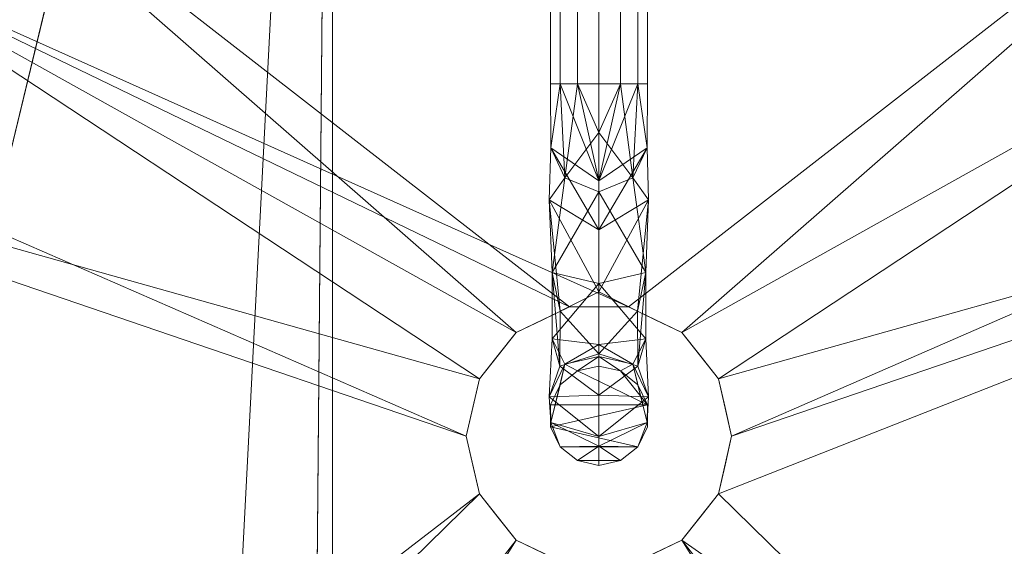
# Model space of a CAD drawing. Header units: inches. Extents: x 15 to 638, y -384 to 556.
# Tile 315 of 656: x 89.14 to 96.55, y 431.87 to 435.83. Entities that reach past the tile are written whole.
import ezdxf

# ---------------------------------------------------------------- set-up
doc = ezdxf.new("R2010")
doc.units = ezdxf.units.IN
doc.header["$MEASUREMENT"] = 0
for name, color, linetype, lineweight in [('A-CLNG', 13, 'Continuous', 9), ('A-FLOR', 192, 'Continuous', 9), ('A-ROOF', 132, 'Continuous', 9), ('P-SANR-FIXT', 6, 'Continuous', 9), ('Q-CASE', 31, 'Continuous', 9)]:
    doc.layers.add(name, color=color, linetype=linetype, lineweight=lineweight)

# ---------------------------------------------------------------- blocks, each defined once
blk = doc.blocks.new('Bath-Basin DO NOT USE - 500 x 440mm-2615461-_3D_')
at = {"layer": 'P-SANR-FIXT'}
mesh = blk.add_polyface(dxfattribs=at)
corners = [(-5.904, -10.2305, 30.5), (7.1393, -10.2305, 30.5), (8.2796, -9.9877, 30.5), (9.2772, -9.3845, 30.5), (10.0219, -8.4875, 30.5), (10.4313, -7.396, 30.5), (10.4602, -6.2305, 30.5), (10.4602, 4.5923, 30.5), (10.2699, 5.549, 30.5), (9.728, 6.3601, 30.5), (8.9169, 6.902, 30.5), (7.9602, 7.0923, 30.5), (-6.7248, 7.0923, 30.5), (-7.6815, 6.902, 30.5), (-8.4926, 6.3601, 30.5), (-9.0345, 5.549, 30.5), (-9.2248, 4.5923, 30.5), (-9.2248, -6.2305, 30.5), (-9.1959, -7.396, 30.5), (-8.7865, -8.4875, 30.5), (-8.0418, -9.3845, 30.5), (-7.0442, -9.9877, 30.5), (6.4602, 5.2173, 30.5), (7.4169, 5.027, 30.5), (8.228, 4.4851, 30.5), (8.7699, 3.674, 30.5), (8.9602, 2.7173, 30.5), (8.9602, -6.2305, 30.5), (8.7699, -7.1872, 30.5), (8.228, -7.9983, 30.5), (7.4169, -8.5402, 30.5), (6.4602, -8.7305, 30.5), (-5.2248, -8.7305, 30.5), (-6.1815, -8.5402, 30.5), (-6.9926, -7.9983, 30.5), (-7.5345, -7.1872, 30.5), (-7.7248, -6.2305, 30.5), (-7.7248, 2.7173, 30.5), (-7.5345, 3.674, 30.5), (-6.9926, 4.4851, 30.5), (-6.1815, 5.027, 30.5), (-5.2248, 5.2173, 30.5)]
mesh.append_faces([[corners[k] for k in face] for face in [(38, 16, 37), (39, 16, 38), (26, 7, 25)]], dxfattribs={"vtx0": -1, "vtx1": -1})
mesh.append_faces([[corners[k] for k in face] for face in [(19, 34, 35, 18), (36, 17, 18, 35), (37, 16, 17, 36), (12, 41, 22, 11), (4, 28, 29, 3), (5, 27, 28, 4), (27, 5, 6, 26), (26, 6, 7)]], dxfattribs={"vtx0": -1, "vtx2": -1})
mesh.append_faces([[corners[k] for k in face] for face in [(34, 19, 20, 21)]], dxfattribs={"vtx0": -1, "vtx3": -1})
mesh.append_faces([[corners[k] for k in face] for face in [(32, 33, 0), (15, 16, 39, 14), (22, 23, 11), (9, 10, 24, 8)]], dxfattribs={"vtx1": -1, "vtx2": -1})
mesh.append_faces([[corners[k] for k in face] for face in [(21, 0, 33, 34), (31, 32, 0, 1), (39, 40, 13, 14), (12, 13, 40, 41), (1, 2, 30, 31), (29, 30, 2, 3), (23, 24, 10, 11), (24, 25, 7, 8)]], dxfattribs={"vtx1": -1, "vtx3": -1})
mesh = blk.add_polyface(dxfattribs=at)
corners = [(-5.904, -10.2305, 30), (-7.0442, -9.9877, 30), (-8.0418, -9.3845, 30), (-8.7865, -8.4875, 30), (-9.1959, -7.396, 30), (-9.2248, -6.2305, 30), (-9.2248, 4.5923, 30), (-9.0345, 5.549, 30), (-8.4926, 6.3601, 30), (-7.6815, 6.902, 30), (-6.7248, 7.0923, 30), (7.9602, 7.0923, 30), (8.9169, 6.902, 30), (9.728, 6.3601, 30), (10.2699, 5.549, 30), (10.4602, 4.5923, 30), (10.4602, -6.2305, 30), (10.4313, -7.396, 30), (10.0219, -8.4875, 30), (9.2772, -9.3845, 30), (8.2796, -9.9877, 30), (7.1393, -10.2305, 30), (9.2102, 2.7173, 30), (9.0009, 3.7697, 30), (8.4047, 4.6619, 30), (7.5126, 5.258, 30), (6.4602, 5.4673, 30), (-5.2248, 5.4673, 30), (-6.2772, 5.258, 30), (-7.1694, 4.6619, 30), (-7.7655, 3.7697, 30), (-7.9748, 2.7173, 30), (-7.9748, -6.2305, 30), (-7.7655, -7.2829, 30), (-7.1694, -8.175, 30), (-6.2772, -8.7712, 30), (-5.2248, -8.9805, 30), (6.4602, -8.9805, 30), (7.5126, -8.7712, 30), (8.4047, -8.175, 30), (9.0009, -7.2829, 30), (9.2102, -6.2305, 30)]
mesh.append_faces([[corners[k] for k in face] for face in [(23, 15, 22), (24, 15, 23)]], dxfattribs={"vtx0": -1, "vtx1": -1})
mesh.append_faces([[corners[k] for k in face] for face in [(18, 39, 40, 17), (41, 16, 17, 40), (22, 15, 16, 41), (3, 33, 34, 2), (4, 32, 33, 3), (32, 4, 5, 31), (9, 28, 29, 8), (10, 27, 28, 9)]], dxfattribs={"vtx0": -1, "vtx2": -1})
mesh.append_faces([[corners[k] for k in face] for face in [(39, 18, 19, 20)]], dxfattribs={"vtx0": -1, "vtx3": -1})
mesh.append_faces([[corners[k] for k in face] for face in [(37, 38, 21), (14, 15, 24, 13), (30, 31, 6), (7, 8, 29, 6), (5, 6, 31), (29, 30, 6)]], dxfattribs={"vtx1": -1, "vtx2": -1})
mesh.append_faces([[corners[k] for k in face] for face in [(20, 21, 38, 39), (36, 37, 21, 0), (24, 25, 12, 13), (11, 12, 25, 26), (10, 11, 26, 27), (0, 1, 35, 36), (34, 35, 1, 2)]], dxfattribs={"vtx1": -1, "vtx3": -1})
mesh = blk.add_polyface(dxfattribs=at)
corners = [(6.4602, 5.4673, 21.5), (7.5126, 5.258, 21.5), (8.4047, 4.6619, 21.5), (9.0009, 3.7697, 21.5), (9.2102, 2.7173, 21.5), (9.2102, -6.2305, 21.5), (9.0009, -7.2829, 21.5), (8.4047, -8.175, 21.5), (7.5126, -8.7712, 21.5), (6.4602, -8.9805, 21.5), (-5.2248, -8.9805, 21.5), (-6.2772, -8.7712, 21.5), (-7.1694, -8.175, 21.5), (-7.7655, -7.2829, 21.5), (-7.9748, -6.2305, 21.5), (-7.9748, 2.7173, 21.5), (-7.7655, 3.7697, 21.5), (-7.1694, 4.6619, 21.5), (-6.2772, 5.258, 21.5), (-5.2248, 5.4673, 21.5), (-0.3823, 0.125, 21.5), (-0.2833, -0.3089, 21.5), (-0.0058, -0.6568, 21.5), (0.3952, -0.8499, 21.5), (0.8402, -0.8499, 21.5), (1.2412, -0.6568, 21.5), (1.5187, -0.3089, 21.5), (1.6177, 0.125, 21.5), (1.5187, 0.5589, 21.5), (1.2412, 0.9068, 21.5), (0.8402, 1.0999, 21.5), (0.3952, 1.0999, 21.5), (-0.0058, 0.9068, 21.5), (-0.2833, 0.5589, 21.5)]
mesh.append_faces([[corners[k] for k in face] for face in [(8, 5, 6, 7), (3, 1, 2)]], dxfattribs={"vtx0": -1})
mesh.append_faces([[corners[k] for k in face] for face in [(25, 9, 24), (27, 4, 26)]], dxfattribs={"vtx0": -1, "vtx1": -1})
mesh.append_faces([[corners[k] for k in face] for face in [(14, 10, 11), (15, 20, 21, 14), (10, 22, 23), (5, 25, 26, 4), (15, 33, 20), (19, 31, 32), (4, 0, 1, 3)]], dxfattribs={"vtx0": -1, "vtx2": -1})
mesh.append_faces([[corners[k] for k in face] for face in [(14, 21, 22, 10), (5, 8, 9, 25), (19, 32, 33, 15)]], dxfattribs={"vtx0": -1, "vtx2": -1, "vtx3": -1})
mesh.append_faces([[corners[k] for k in face] for face in [(29, 30, 0), (27, 28, 4)]], dxfattribs={"vtx1": -1, "vtx2": -1})
mesh.append_faces([[corners[k] for k in face] for face in [(28, 29, 0, 4)]], dxfattribs={"vtx1": -1, "vtx2": -1, "vtx3": -1})
mesh.append_faces([[corners[k] for k in face] for face in [(23, 24, 9, 10), (18, 19, 15, 16), (30, 31, 19, 0)]], dxfattribs={"vtx1": -1, "vtx3": -1})
mesh.append_faces([[corners[k] for k in face] for face in [(16, 17, 18)]], dxfattribs={"vtx2": -1})
mesh.append_faces([[corners[k] for k in face] for face in [(11, 12, 13, 14)]], dxfattribs={"vtx3": -1})
mesh = blk.add_polyface(dxfattribs=at)
corners = [(0.6177, 4.9673, 40.75), (0.455, 4.9673, 40.7129), (0.3245, 4.9673, 40.6088), (0.2521, 4.9673, 40.4584), (0.2521, 4.9673, 40.2916), (0.3245, 4.9673, 40.1412), (0.455, 4.9673, 40.0371), (0.6177, 4.9673, 40), (0.6177, 2.7798, 40), (0.455, 2.7798, 40.0371), (0.3245, 2.7798, 40.1412), (0.2521, 2.7798, 40.2916), (0.2521, 2.7798, 40.4584), (0.3245, 2.7798, 40.6088), (0.455, 2.7798, 40.7129), (0.6177, 2.7798, 40.75)]
mesh.append_faces([[corners[k] for k in face] for face in [(1, 14, 15, 0)]], dxfattribs={"vtx0": -1})
mesh.append_faces([[corners[k] for k in face] for face in [(6, 9, 10, 5), (5, 10, 11, 4), (4, 11, 12, 3), (3, 12, 13, 2), (2, 13, 14, 1)]], dxfattribs={"vtx0": -1, "vtx2": -1})
mesh.append_faces([[corners[k] for k in face] for face in [(7, 8, 9, 6)]], dxfattribs={"vtx2": -1})
mesh = blk.add_polyface(dxfattribs=at)
corners = [(0.6177, 4.9673, 40), (0.7804, 4.9673, 40.0371), (0.9109, 4.9673, 40.1412), (0.9833, 4.9673, 40.2916), (0.9833, 4.9673, 40.4584), (0.9109, 4.9673, 40.6088), (0.7804, 4.9673, 40.7129), (0.6177, 4.9673, 40.75), (0.6177, 2.7798, 40.75), (0.7804, 2.7798, 40.7129), (0.9109, 2.7798, 40.6088), (0.9833, 2.7798, 40.4584), (0.9833, 2.7798, 40.2916), (0.9109, 2.7798, 40.1412), (0.7804, 2.7798, 40.0371), (0.6177, 2.7798, 40)]
mesh.append_faces([[corners[k] for k in face] for face in [(1, 14, 15, 0)]], dxfattribs={"vtx0": -1})
mesh.append_faces([[corners[k] for k in face] for face in [(6, 9, 10, 5), (5, 10, 11, 4), (4, 11, 12, 3), (3, 12, 13, 2), (2, 13, 14, 1)]], dxfattribs={"vtx0": -1, "vtx2": -1})
mesh.append_faces([[corners[k] for k in face] for face in [(7, 8, 9, 6)]], dxfattribs={"vtx2": -1})
mesh = blk.add_polyface(dxfattribs=at)
corners = [(7.5621, 2.7173, 21.875), (7.4145, 3.2683, 21.875), (7.0112, 3.6716, 21.875), (6.4602, 3.8192, 21.875), (-5.2248, 3.8192, 21.875), (-5.7758, 3.6716, 21.875), (-6.1791, 3.2683, 21.875), (-6.3267, 2.7173, 21.875), (-6.3267, -6.2305, 21.875), (-6.1791, -6.7814, 21.875), (-5.7758, -7.1848, 21.875), (-5.2248, -7.3324, 21.875), (6.4602, -7.3324, 21.875), (7.0112, -7.1848, 21.875), (7.4145, -6.7814, 21.875), (7.5621, -6.2305, 21.875), (-0.3823, 0.125, 21.875), (-0.2833, 0.5589, 21.875), (-0.0058, 0.9068, 21.875), (0.3952, 1.0999, 21.875), (0.8402, 1.0999, 21.875), (1.2412, 0.9068, 21.875), (1.5187, 0.5589, 21.875), (1.6177, 0.125, 21.875), (1.5187, -0.3089, 21.875), (1.2412, -0.6568, 21.875), (0.8402, -0.8499, 21.875), (0.3952, -0.8499, 21.875), (-0.0058, -0.6568, 21.875), (-0.2833, -0.3089, 21.875)]
mesh.append_faces([[corners[k] for k in face] for face in [(15, 12, 13, 14)]], dxfattribs={"vtx0": -1})
mesh.append_faces([[corners[k] for k in face] for face in [(20, 4, 19), (22, 3, 21)]], dxfattribs={"vtx0": -1, "vtx1": -1})
mesh.append_faces([[corners[k] for k in face] for face in [(25, 12, 15, 24)]], dxfattribs={"vtx0": -1, "vtx1": -1, "vtx2": -1})
mesh.append_faces([[corners[k] for k in face] for face in [(12, 26, 27), (12, 25, 26), (24, 15, 0, 23), (4, 17, 18), (4, 18, 19)]], dxfattribs={"vtx0": -1, "vtx2": -1})
mesh.append_faces([[corners[k] for k in face] for face in [(3, 22, 23, 0)]], dxfattribs={"vtx0": -1, "vtx2": -1, "vtx3": -1})
mesh.append_faces([[corners[k] for k in face] for face in [(10, 11, 8, 9), (2, 3, 0, 1)]], dxfattribs={"vtx1": -1})
mesh.append_faces([[corners[k] for k in face] for face in [(28, 29, 8, 11), (16, 17, 4, 7)]], dxfattribs={"vtx1": -1, "vtx2": -1, "vtx3": -1})
mesh.append_faces([[corners[k] for k in face] for face in [(29, 16, 7, 8), (27, 28, 11, 12), (20, 21, 3, 4)]], dxfattribs={"vtx1": -1, "vtx3": -1})
mesh.append_faces([[corners[k] for k in face] for face in [(5, 6, 7, 4)]], dxfattribs={"vtx2": -1})
mesh = blk.add_polyface(dxfattribs=at)
corners = [(0.6177, 2.7798, 40.75), (0.455, 2.7798, 40.7129), (0.3245, 2.7798, 40.6088), (0.2521, 2.7798, 40.4584), (0.2521, 2.7798, 40.2916), (0.3245, 2.7798, 40.1412), (0.455, 2.7798, 40.0371), (0.6177, 2.7798, 40), (0.6177, 1.9666, 39.8382), (0.6177, 1.2772, 39.3776), (0.6177, 0.8166, 38.6882), (0.6177, 0.6548, 37.875), (0.455, 0.6177, 37.875), (0.3245, 0.5136, 37.875), (0.2521, 0.3633, 37.875), (0.2521, 0.1964, 37.875), (0.3245, 0.046, 37.875), (0.455, -0.058, 37.875), (0.6177, -0.0952, 37.875), (0.6177, 0.1237, 38.9752), (0.6177, 0.7469, 39.9079), (0.6177, 1.6796, 40.5312), (0.6177, 0.0502, 38.6059), (0.6177, 2.049, 40.6046), (0.2429, 1.9065, 40.2322), (0.2429, 0.4227, 38.7484), (0.6177, 2.4144, 39.9273), (0.6177, 0.7275, 38.2404), (0.2553, 2.2986, 40.4266), (0.2553, 0.2282, 38.3562), (0.3618, 2.0722, 39.9853), (0.2652, 1.3602, 39.7754), (0.3618, 0.6695, 38.5827), (0.2654, 0.8597, 39.2666), (0.6177, 0.4353, 39.4416), (0.3235, 0.6538, 39.5917), (0.3263, 1.0685, 40.0097), (0.6177, 1.2133, 40.2195)]
mesh.append_faces([[corners[k] for k in face] for face in [(20, 35, 34), (3, 28, 2), (4, 28, 3), (5, 28, 4), (19, 29, 22), (16, 29, 15), (15, 29, 14), (2, 23, 1), (10, 33, 9)]], dxfattribs={"vtx0": -1, "vtx1": -1})
mesh.append_faces([[corners[k] for k in face] for face in [(30, 28, 5), (32, 25, 33), (26, 30, 6), (36, 31, 35), (31, 30, 8), (12, 32, 27), (35, 20, 36), (24, 36, 37), (9, 33, 31), (31, 24, 30), (25, 34, 35), (24, 28, 30), (21, 28, 24), (32, 29, 25), (16, 22, 29), (19, 25, 29), (13, 29, 32), (2, 28, 23), (10, 32, 33), (31, 33, 35), (25, 35, 33), (24, 31, 36)]], dxfattribs={"vtx0": -1, "vtx1": -1, "vtx2": -1})
mesh.append_faces([[corners[k] for k in face] for face in [(25, 19, 34), (31, 8, 9), (22, 16, 17), (36, 20, 37)]], dxfattribs={"vtx0": -1, "vtx2": -1})
mesh.append_faces([[corners[k] for k in face] for face in [(26, 8, 30), (21, 23, 28), (5, 6, 30), (12, 13, 32), (13, 14, 29), (10, 27, 32), (37, 21, 24)]], dxfattribs={"vtx1": -1, "vtx2": -1})
mesh.append_faces([[corners[k] for k in face] for face in [(23, 0, 1), (17, 18, 22), (6, 7, 26), (27, 11, 12)]], dxfattribs={"vtx2": -1})
mesh = blk.add_polyface(dxfattribs=at)
corners = [(0.6177, 2.7798, 40), (0.7804, 2.7798, 40.0371), (0.9109, 2.7798, 40.1412), (0.9833, 2.7798, 40.2916), (0.9833, 2.7798, 40.4584), (0.9109, 2.7798, 40.6088), (0.7804, 2.7798, 40.7129), (0.6177, 2.7798, 40.75), (0.6177, 1.6796, 40.5312), (0.6177, 0.7469, 39.9079), (0.6177, 0.1237, 38.9752), (0.6177, -0.0952, 37.875), (0.7804, -0.058, 37.875), (0.9109, 0.046, 37.875), (0.9833, 0.1964, 37.875), (0.9833, 0.3633, 37.875), (0.9109, 0.5136, 37.875), (0.7804, 0.6177, 37.875), (0.6177, 0.6548, 37.875), (0.6177, 0.8166, 38.6882), (0.6177, 1.2772, 39.3776), (0.6177, 1.9666, 39.8382), (0.6177, 2.049, 40.6046), (0.6177, 0.0502, 38.6059), (0.9924, 1.9065, 40.2322), (0.9924, 0.4227, 38.7484), (0.6177, 2.4144, 39.9273), (0.6177, 0.7275, 38.2404), (0.98, 2.2986, 40.4266), (0.98, 0.2282, 38.3562), (0.8735, 2.0722, 39.9853), (0.9702, 1.3602, 39.7754), (0.8735, 0.6695, 38.5827), (0.9699, 0.8597, 39.2666), (0.6177, 0.4353, 39.4416), (0.9118, 0.6538, 39.5917), (0.9091, 1.0685, 40.0097), (0.6177, 1.2133, 40.2195)]
mesh.append_faces([[corners[k] for k in face] for face in [(4, 28, 3), (21, 31, 20), (8, 28, 22), (13, 23, 12), (16, 29, 15), (23, 29, 10), (5, 28, 4), (10, 25, 34), (37, 24, 8)]], dxfattribs={"vtx0": -1, "vtx1": -1})
mesh.append_faces([[corners[k] for k in face] for face in [(10, 29, 25), (8, 24, 28), (28, 5, 22), (24, 30, 28), (25, 29, 32), (2, 28, 30), (9, 35, 36), (36, 35, 31), (21, 30, 31), (24, 37, 36), (33, 32, 19), (31, 33, 20), (30, 24, 31), (17, 27, 32), (1, 30, 26), (13, 29, 23), (16, 32, 29), (25, 35, 34), (33, 25, 32), (35, 25, 33), (31, 35, 33), (31, 24, 36)]], dxfattribs={"vtx0": -1, "vtx1": -1, "vtx2": -1})
mesh.append_faces([[corners[k] for k in face] for face in [(28, 2, 3), (35, 9, 34), (29, 13, 14), (29, 14, 15), (33, 19, 20)]], dxfattribs={"vtx0": -1, "vtx2": -1})
mesh.append_faces([[corners[k] for k in face] for face in [(11, 12, 23)]], dxfattribs={"vtx1": -1})
mesh.append_faces([[corners[k] for k in face] for face in [(5, 6, 22), (16, 17, 32), (1, 2, 30), (21, 26, 30), (27, 19, 32), (37, 9, 36)]], dxfattribs={"vtx1": -1, "vtx2": -1})
mesh.append_faces([[corners[k] for k in face] for face in [(6, 7, 22), (17, 18, 27), (26, 0, 1)]], dxfattribs={"vtx2": -1})
mesh = blk.add_polyface(dxfattribs=at)
corners = [(1.6177, 0.125, 21.875), (1.5187, 0.5589, 21.875), (1.2412, 0.9068, 21.875), (0.8402, 1.0999, 21.875), (0.3952, 1.0999, 21.875), (-0.0058, 0.9068, 21.875), (-0.2833, 0.5589, 21.875), (-0.3823, 0.125, 21.875), (-0.3823, 0.125, 21.5), (-0.2833, 0.5589, 21.5), (-0.0058, 0.9068, 21.5), (0.3952, 1.0999, 21.5), (0.8402, 1.0999, 21.5), (1.2412, 0.9068, 21.5), (1.5187, 0.5589, 21.5), (1.6177, 0.125, 21.5), (-0.3378, 0.3198, 21.875), (-0.3328, 0.3419, 21.5), (-0.1445, 0.7329, 21.5), (-0.1445, 0.7329, 21.875), (0.1947, 1.0034, 21.5), (0.1947, 1.0034, 21.875), (0.6177, 1.0999, 21.5), (0.6177, 1.0999, 21.875), (1.0407, 1.0034, 21.5), (1.0407, 1.0034, 21.875), (1.5732, 0.3198, 21.5), (1.5682, 0.3419, 21.875), (1.3799, 0.7329, 21.5), (1.3799, 0.7329, 21.875)]
mesh.append_faces([[corners[k] for k in face] for face in [(16, 17, 6), (1, 14, 27), (26, 27, 14)]], dxfattribs={"vtx0": -1, "vtx1": -1})
mesh.append_faces([[corners[k] for k in face] for face in [(6, 17, 9), (22, 3, 23, 11), (11, 23, 4)]], dxfattribs={"vtx0": -1, "vtx2": -1})
mesh.append_faces([[corners[k] for k in face] for face in [(8, 17, 16), (0, 27, 26), (22, 12, 3)]], dxfattribs={"vtx1": -1, "vtx2": -1})
mesh.append_faces([[corners[k] for k in face] for face in [(5, 19, 18, 10), (12, 24, 25, 3), (4, 21, 20, 11), (21, 5, 10, 20), (19, 6, 9, 18), (2, 25, 24, 13), (1, 29, 28, 14), (29, 2, 13, 28)]], dxfattribs={"vtx1": -1, "vtx3": -1})
mesh.append_faces([[corners[k] for k in face] for face in [(16, 7, 8), (26, 15, 0)]], dxfattribs={"vtx2": -1})
mesh = blk.add_polyface(dxfattribs=at)
corners = [(0.6177, -0.0952, 36.5), (0.455, -0.058, 36.5), (0.3245, 0.046, 36.5), (0.2521, 0.1964, 36.5), (0.2521, 0.3633, 36.5), (0.3245, 0.5136, 36.5), (0.455, 0.6177, 36.5), (0.6177, 0.6548, 36.5), (0.7804, 0.6177, 36.5), (0.9109, 0.5136, 36.5), (0.9833, 0.3633, 36.5), (0.9833, 0.1964, 36.5), (0.9109, 0.046, 36.5), (0.7804, -0.058, 36.5)]
mesh.append_faces([[corners[k] for k in face] for face in [(9, 10, 8), (0, 1, 13)]], dxfattribs={"vtx1": -1})
mesh.append_faces([[corners[k] for k in face] for face in [(2, 3, 12), (3, 4, 10)]], dxfattribs={"vtx1": -1, "vtx2": -1})
mesh.append_faces([[corners[k] for k in face] for face in [(12, 13, 1, 2)]], dxfattribs={"vtx1": -1, "vtx3": -1})
mesh.append_faces([[corners[k] for k in face] for face in [(10, 11, 12, 3), (6, 7, 8, 10), (4, 5, 6, 10)]], dxfattribs={"vtx2": -1, "vtx3": -1})
mesh = blk.add_polyface(dxfattribs=at)
corners = [(0.6177, -0.0952, 37.875), (0.455, -0.058, 37.875), (0.3245, 0.046, 37.875), (0.2521, 0.1964, 37.875), (0.2521, 0.3633, 37.875), (0.3245, 0.5136, 37.875), (0.455, 0.6177, 37.875), (0.6177, 0.6548, 37.875), (0.6177, 0.6548, 36.5), (0.455, 0.6177, 36.5), (0.3245, 0.5136, 36.5), (0.2521, 0.3633, 36.5), (0.2521, 0.1964, 36.5), (0.3245, 0.046, 36.5), (0.455, -0.058, 36.5), (0.6177, -0.0952, 36.5)]
mesh.append_faces([[corners[k] for k in face] for face in [(1, 14, 15, 0)]], dxfattribs={"vtx0": -1})
mesh.append_faces([[corners[k] for k in face] for face in [(6, 9, 10, 5), (5, 10, 11, 4), (4, 11, 12, 3), (3, 12, 13, 2), (2, 13, 14, 1)]], dxfattribs={"vtx0": -1, "vtx2": -1})
mesh.append_faces([[corners[k] for k in face] for face in [(7, 8, 9, 6)]], dxfattribs={"vtx2": -1})
mesh = blk.add_polyface(dxfattribs=at)
corners = [(0.6177, 0.6548, 37.875), (0.7804, 0.6177, 37.875), (0.9109, 0.5136, 37.875), (0.9833, 0.3633, 37.875), (0.9833, 0.1964, 37.875), (0.9109, 0.046, 37.875), (0.7804, -0.058, 37.875), (0.6177, -0.0952, 37.875), (0.6177, -0.0952, 36.5), (0.7804, -0.058, 36.5), (0.9109, 0.046, 36.5), (0.9833, 0.1964, 36.5), (0.9833, 0.3633, 36.5), (0.9109, 0.5136, 36.5), (0.7804, 0.6177, 36.5), (0.6177, 0.6548, 36.5)]
mesh.append_faces([[corners[k] for k in face] for face in [(1, 14, 15, 0)]], dxfattribs={"vtx0": -1})
mesh.append_faces([[corners[k] for k in face] for face in [(6, 9, 10, 5), (5, 10, 11, 4), (4, 11, 12, 3), (3, 12, 13, 2), (2, 13, 14, 1)]], dxfattribs={"vtx0": -1, "vtx2": -1})
mesh.append_faces([[corners[k] for k in face] for face in [(7, 8, 9, 6)]], dxfattribs={"vtx2": -1})
mesh = blk.add_polyface(dxfattribs=at)
corners = [(-0.3823, 0.125, 21.875), (-0.2833, -0.3089, 21.875), (-0.0058, -0.6568, 21.875), (0.3952, -0.8499, 21.875), (0.8402, -0.8499, 21.875), (1.2412, -0.6568, 21.875), (1.5187, -0.3089, 21.875), (1.6177, 0.125, 21.875), (1.6177, 0.125, 21.5), (1.5187, -0.3089, 21.5), (1.2412, -0.6568, 21.5), (0.8402, -0.8499, 21.5), (0.3952, -0.8499, 21.5), (-0.0058, -0.6568, 21.5), (-0.2833, -0.3089, 21.5), (-0.3823, 0.125, 21.5), (1.5732, -0.0698, 21.875), (1.5682, -0.0919, 21.5), (1.3799, -0.4829, 21.5), (1.3799, -0.4829, 21.875), (1.0407, -0.7534, 21.5), (1.0407, -0.7534, 21.875), (0.6177, -0.8499, 21.5), (0.6177, -0.8499, 21.875), (0.1947, -0.7534, 21.5), (0.1947, -0.7534, 21.875), (-0.1445, -0.4829, 21.5), (-0.1445, -0.4829, 21.875), (-0.3378, -0.0698, 21.5), (-0.3328, -0.0919, 21.875)]
mesh.append_faces([[corners[k] for k in face] for face in [(28, 29, 14), (16, 17, 6), (29, 28, 0), (1, 14, 29)]], dxfattribs={"vtx0": -1, "vtx1": -1})
mesh.append_faces([[corners[k] for k in face] for face in [(6, 17, 9)]], dxfattribs={"vtx0": -1, "vtx2": -1})
mesh.append_faces([[corners[k] for k in face] for face in [(8, 17, 16)]], dxfattribs={"vtx1": -1, "vtx2": -1})
mesh.append_faces([[corners[k] for k in face] for face in [(5, 19, 18, 10), (4, 21, 20, 11), (10, 20, 21, 5), (9, 18, 19, 6), (3, 23, 22, 12), (2, 25, 24, 13), (13, 26, 27, 2), (1, 27, 26, 14), (12, 24, 25, 3), (23, 4, 11, 22)]], dxfattribs={"vtx1": -1, "vtx3": -1})
mesh.append_faces([[corners[k] for k in face] for face in [(16, 7, 8), (28, 15, 0)]], dxfattribs={"vtx2": -1})
blk = doc.blocks.new('Countertop- Rectangle shape base - Default 1-5505202-_3D_')
at = {"layer": 'Q-CASE'}
mesh = blk.add_polyface(dxfattribs=at)
corners = [(1.1847, 12.75, 36), (1.1847, -68.7187, 36), (24.75, -68.7187, 36), (24.75, 12.75, 36)]
mesh.append_faces([[corners[k] for k in face] for face in [(0, 1, 2, 3)]])
mesh = blk.add_polyface(dxfattribs=at)
corners = [(24.75, -68.7187, 34.5), (1.1847, -68.7187, 34.5), (1.1847, 12.75, 34.5), (24.75, 12.75, 34.5)]
mesh.append_faces([[corners[k] for k in face] for face in [(0, 1, 2, 3)]])

msp = doc.modelspace()

# ---------------------------------------------------------------- block references
at = {"layer": 'P-SANR-FIXT'}
msp.add_blockref('Bath-Basin DO NOT USE - 500 x 440mm-2615461-_3D_', (92.8823, 432.5691, 6), dxfattribs=at)
at = {"layer": 'Q-CASE', "rotation": 269.9999999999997}
msp.add_blockref('Countertop- Rectangle shape base - Default 1-5505202-_3D_', (100.7106, 444.2008), dxfattribs=at)

# ---------------------------------------------------------------- meshes
at = {"layer": 'A-CLNG'}
mesh = msp.add_polyface(dxfattribs=at)
corners = [(91.4919, 444.875, 110.0472), (33.9919, 444.875, 110.0472), (33.9919, 275.5, 110.0472), (91.4919, 275.5, 110.0472), (58.25, 375.625, 110.0472), (74.75, 375.625, 110.0472), (74.75, 367.125, 110.0472), (58.25, 367.125, 110.0472)]
mesh.append_faces([[corners[k] for k in face] for face in [(0, 5, 6, 3), (3, 6, 7, 2)]], dxfattribs={"vtx0": -1, "vtx2": -1})
mesh.append_faces([[corners[k] for k in face] for face in [(4, 5, 0, 1), (7, 4, 1, 2)]], dxfattribs={"vtx1": -1, "vtx3": -1})
mesh = msp.add_polyface(dxfattribs=at)
corners = [(33.9919, 444.875, 108), (91.4919, 444.875, 108), (91.4919, 275.5, 108), (33.9919, 275.5, 108), (90.7419, 359.125, 108), (44.7419, 359.125, 108), (44.7419, 349.125, 108), (90.7419, 349.125, 108), (90.7419, 430.375, 108), (44.7419, 430.375, 108), (44.7419, 408.375, 108), (90.7419, 408.375, 108), (74.75, 375.625, 108), (58.25, 375.625, 108), (58.25, 367.125, 108), (74.75, 367.125, 108)]
mesh.append_faces([[corners[k] for k in face] for face in [(12, 11, 4, 15)]], dxfattribs={"vtx0": -1, "vtx1": -1, "vtx2": -1})
mesh.append_faces([[corners[k] for k in face] for face in [(5, 10, 13, 14)]], dxfattribs={"vtx0": -1, "vtx1": -1, "vtx3": -1})
mesh.append_faces([[corners[k] for k in face] for face in [(9, 0, 1, 8), (5, 14, 15, 4), (2, 7, 4, 1)]], dxfattribs={"vtx0": -1, "vtx2": -1})
mesh.append_faces([[corners[k] for k in face] for face in [(0, 9, 10, 5)]], dxfattribs={"vtx0": -1, "vtx2": -1, "vtx3": -1})
mesh.append_faces([[corners[k] for k in face] for face in [(11, 8, 1, 4)]], dxfattribs={"vtx1": -1, "vtx2": -1, "vtx3": -1})
mesh.append_faces([[corners[k] for k in face] for face in [(12, 13, 10, 11), (2, 3, 6, 7), (5, 6, 3, 0)]], dxfattribs={"vtx1": -1, "vtx3": -1})
mesh = msp.add_polyface(dxfattribs=at)
corners = [(91.4919, 275.5, 110.0472), (91.4919, 275.5, 108), (91.4919, 444.875, 108), (91.4919, 444.875, 110.0472)]
mesh.append_faces([[corners[k] for k in face] for face in [(0, 1, 2, 3)]])
mesh = msp.add_polyface(dxfattribs=at)
corners = [(91.4919, 444.875, 110.0472), (91.4919, 276, 110.0472), (115.4919, 276, 110.0472), (115.4919, 444.875, 110.0472)]
mesh.append_faces([[corners[k] for k in face] for face in [(0, 1, 2, 3)]])
mesh = msp.add_polyface(dxfattribs=at)
corners = [(115.4919, 444.875, 108), (115.4919, 276, 108), (91.4919, 276, 108), (91.4919, 444.875, 108)]
mesh.append_faces([[corners[k] for k in face] for face in [(1, 2, 3, 0)]])
mesh = msp.add_polyface(dxfattribs=at)
corners = [(91.4919, 444.875, 110.0472), (91.4919, 444.875, 108), (91.4919, 276, 108), (91.4919, 276, 110.0472)]
mesh.append_faces([[corners[k] for k in face] for face in [(0, 1, 2, 3)]])
at = {"layer": 'A-FLOR'}
mesh = msp.add_polyface(dxfattribs=at)
corners = [(34.9919, -40.32, -2), (35.9919, -40.32, -2), (35.9919, 270, -2), (33.9919, 270, -2), (33.9919, 351, -2), (31.9919, 351, -2), (31.9919, 443, -2), (171.25, 443, -2), (171.25, 444, -2), (478.25, 444, -2), (478.25, 445.5, -2), (612, 445.5, -2), (612, 273.5, -2), (610, 273.5, -2), (610, -38.57, -2), (614.75, -38.57, -2), (614.75, -307.5, -2), (528, -307.5, -2), (528, -314.25, -2), (184.75, -314.25, -2), (184.75, -279.55, -2), (109.75, -279.55, -2), (109.75, -229.75, -2), (132.5, -229.75, -2), (132.5, -176.25, -2), (34.9919, -176.25, -2)]
mesh.append_faces([[corners[k] for k in face] for face in [(14, 17, 24)]], dxfattribs={"vtx0": -1, "vtx1": -1, "vtx2": -1})
mesh.append_faces([[corners[k] for k in face] for face in [(20, 23, 24, 17)]], dxfattribs={"vtx0": -1, "vtx2": -1, "vtx3": -1})
mesh.append_faces([[corners[k] for k in face] for face in [(19, 20, 17, 18)]], dxfattribs={"vtx1": -1})
mesh.append_faces([[corners[k] for k in face] for face in [(1, 2, 14, 24), (13, 14, 2, 7)]], dxfattribs={"vtx1": -1, "vtx2": -1, "vtx3": -1})
mesh.append_faces([[corners[k] for k in face] for face in [(25, 0, 1, 24), (21, 22, 23, 20), (9, 10, 11)]], dxfattribs={"vtx2": -1})
mesh.append_faces([[corners[k] for k in face] for face in [(2, 3, 4, 7), (7, 8, 9, 13), (11, 12, 13, 9)]], dxfattribs={"vtx2": -1, "vtx3": -1})
mesh.append_faces([[corners[k] for k in face] for face in [(4, 5, 6, 7), (14, 15, 16, 17)]], dxfattribs={"vtx3": -1})
mesh = msp.add_polyface(dxfattribs=at)
corners = [(34.9919, -40.32), (34.9919, -176.25), (132.5, -176.25), (132.5, -229.75), (109.75, -229.75), (109.75, -279.55), (184.75, -279.55), (184.75, -314.25), (528, -314.25), (528, -307.5), (614.75, -307.5), (614.75, -38.57), (610, -38.57), (610, 273.5), (612, 273.5), (612, 445.5), (478.25, 445.5), (478.25, 444), (171.25, 444), (171.25, 443), (31.9919, 443), (31.9919, 351), (33.9919, 351), (33.9919, 270), (35.9919, 270), (35.9919, -40.32)]
mesh.append_faces([[corners[k] for k in face] for face in [(9, 6, 7, 8)]], dxfattribs={"vtx0": -1})
mesh.append_faces([[corners[k] for k in face] for face in [(3, 6, 2)]], dxfattribs={"vtx0": -1, "vtx1": -1})
mesh.append_faces([[corners[k] for k in face] for face in [(2, 6, 9, 12)]], dxfattribs={"vtx0": -1, "vtx1": -1, "vtx2": -1, "vtx3": -1})
mesh.append_faces([[corners[k] for k in face] for face in [(24, 12, 13, 19), (12, 24, 25, 2)]], dxfattribs={"vtx0": -1, "vtx2": -1, "vtx3": -1})
mesh.append_faces([[corners[k] for k in face] for face in [(16, 17, 15)]], dxfattribs={"vtx1": -1})
mesh.append_faces([[corners[k] for k in face] for face in [(10, 11, 12, 9), (20, 21, 22, 19)]], dxfattribs={"vtx2": -1})
mesh.append_faces([[corners[k] for k in face] for face in [(13, 14, 15, 17), (17, 18, 19, 13), (22, 23, 24, 19)]], dxfattribs={"vtx2": -1, "vtx3": -1})
mesh.append_faces([[corners[k] for k in face] for face in [(3, 4, 5, 6), (25, 0, 1, 2)]], dxfattribs={"vtx3": -1})
at = {"layer": 'A-ROOF'}
mesh = msp.add_polyface(dxfattribs=at)
corners = [(614, 445.5, 132), (614, -33.5, 132), (33.9919, -33.5, 132), (33.9919, 445.5, 132)]
mesh.append_faces([[corners[k] for k in face] for face in [(0, 1, 2, 3)]])
mesh = msp.add_polyface(dxfattribs=at)
corners = [(33.9919, 445.5, 143.5), (33.9919, -33.5, 143.5), (614, -33.5, 143.5), (614, 445.5, 143.5)]
mesh.append_faces([[corners[k] for k in face] for face in [(0, 1, 2, 3)]])

doc.saveas('drawing.dxf')
